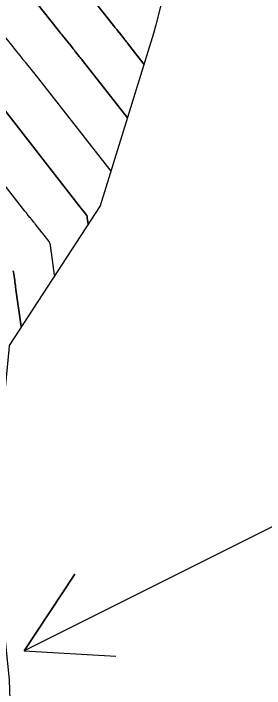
# Model space of a CAD drawing. Extents: x 954385 to 988206, y 1868364 to 1924553.
# Drawn here: x 956035.4 to 956051.78, y 1922805.85 to 1922849.97 of the extents above; entities that cross this region are included whole.
import ezdxf

# ---------------------------------------------------------------- set-up
doc = ezdxf.new("R2010")
doc.units = 0
for name, color, linetype in [('16', 7, 'Continuous'), ('24', 7, 'Continuous'), ('26', 7, 'Continuous'), ('6', 7, 'Continuous'), ('7', 7, 'Continuous'), ('Default', 7, 'Continuous')]:
    doc.layers.add(name, color=color, linetype=linetype)

msp = doc.modelspace()

# ---------------------------------------------------------------- linework, layer by layer
at = {"layer": '16'}
for points in [[(956047.586, 1922860.643), (956044.686, 1922849.233), (956044.542, 1922848.665), (956041.051, 1922837.408), (956035.108, 1922828.281), (956035.087, 1922827.991), (956035.087, 1922827.989), (956034.683, 1922823.704), (956034.263, 1922814.615), (956034.269, 1922814.555), (956035.129, 1922806.412), (956035.25, 1922802.455)], [(956035.675, 1922857.068), (956042.013, 1922849.074), (956042.04, 1922849.04), (956042.068, 1922849.005), (956042.095, 1922848.971), (956042.123, 1922848.937), (956042.289, 1922848.731), (956042.313, 1922848.702), (956042.319, 1922848.694), (956042.617, 1922848.313), (956042.636, 1922848.289), (956042.656, 1922848.264), (956042.675, 1922848.24), (956042.695, 1922848.215), (956042.774, 1922848.118), (956042.793, 1922848.093), (956042.813, 1922848.069), (956042.832, 1922848.044), (956042.852, 1922848.02), (956043.918, 1922846.654)], [(956032.572, 1922856.137), (956038.344, 1922848.857), (956038.409, 1922848.775), (956038.474, 1922848.693), (956038.539, 1922848.612), (956038.605, 1922848.53), (956038.986, 1922848.06), (956039.014, 1922848.025), (956039.049, 1922847.981), (956039.063, 1922847.964), (956039.07, 1922847.955), (956039.295, 1922847.668), (956039.335, 1922847.617), (956039.375, 1922847.567), (956039.415, 1922847.516), (956039.455, 1922847.466), (956039.698, 1922847.166), (956039.752, 1922847.099), (956039.805, 1922847.032), (956039.859, 1922846.965), (956039.912, 1922846.897), (956042.834, 1922843.155)], [(956029.469, 1922855.206), (956034.675, 1922848.639), (956034.777, 1922848.51), (956034.88, 1922848.381), (956034.984, 1922848.253), (956035.087, 1922848.124), (956035.688, 1922847.382), (956035.733, 1922847.327), (956035.777, 1922847.271), (956035.788, 1922847.257), (956035.8, 1922847.244), (956035.811, 1922847.23), (956035.822, 1922847.216), (956036.019, 1922846.963), (956036.056, 1922846.916), (956036.093, 1922846.869), (956036.13, 1922846.823), (956036.167, 1922846.777), (956036.622, 1922846.215), (956036.71, 1922846.105), (956036.798, 1922845.996), (956036.885, 1922845.886), (956036.971, 1922845.775), (956041.749, 1922839.657)], [(956040.272, 1922836.21), (956040.216, 1922836.601), (956040.212, 1922836.634), (956040.207, 1922836.667), (956040.199, 1922836.732), (956040.196, 1922836.748), (956040.191, 1922836.763), (956040.184, 1922836.777), (956040.175, 1922836.791), (956040.064, 1922836.933), (956040.058, 1922836.942), (956039.936, 1922837.096), (956039.914, 1922837.123), (956039.87, 1922837.179), (956039.848, 1922837.206), (956039.802, 1922837.264), (956039.791, 1922837.276), (956039.781, 1922837.289), (956039.771, 1922837.302), (956039.761, 1922837.315), (956034.031, 1922844.653)], [(956038.088, 1922832.858), (956037.878, 1922834.343), (956037.869, 1922834.405), (956037.86, 1922834.467), (956037.852, 1922834.529), (956037.844, 1922834.591), (956037.812, 1922834.839), (956037.8, 1922834.9), (956037.781, 1922834.957), (956037.754, 1922835.011), (956037.719, 1922835.062), (956037.31, 1922835.59), (956037.281, 1922835.628), (956037.274, 1922835.636), (956036.814, 1922836.222), (956036.786, 1922836.257), (956036.758, 1922836.292), (956036.73, 1922836.327), (956036.702, 1922836.362), (956036.59, 1922836.502), (956036.562, 1922836.537), (956036.534, 1922836.572), (956036.506, 1922836.607), (956036.478, 1922836.642), (956036.302, 1922836.861), (956036.263, 1922836.909), (956036.224, 1922836.957), (956036.186, 1922837.006), (956036.148, 1922837.055), (956031.091, 1922843.531)], [(956035.905, 1922829.505), (956035.539, 1922832.084), (956035.524, 1922832.192), (956035.509, 1922832.3), (956035.495, 1922832.407), (956035.48, 1922832.515), (956035.424, 1922832.946), (956035.404, 1922833.052), (956035.37, 1922833.151)]]:
    msp.add_lwpolyline(points, dxfattribs=at)
at = {"layer": '24'}
msp.add_lwpolyline([(956047.586, 1922860.643), (956044.686, 1922849.233), (956044.542, 1922848.665), (956041.051, 1922837.408), (956035.108, 1922828.281), (956035.087, 1922827.991), (956035.087, 1922827.989), (956034.683, 1922823.704), (956034.263, 1922814.615), (956034.269, 1922814.555), (956035.129, 1922806.412), (956035.25, 1922802.455)], dxfattribs=at)
at = {"layer": '26'}
msp.add_lwpolyline([(956157.131, 1922868.928), (956036.097, 1922808.327), (956039.4, 1922813.336), (956036.097, 1922808.327), (956042.086, 1922807.971)], dxfattribs=at)
at = {"layer": '6'}
msp.add_lwpolyline([(956029.47, 1922855.206), (956034.673, 1922848.64), (956034.776, 1922848.51), (956034.879, 1922848.381), (956034.982, 1922848.253), (956035.086, 1922848.124), (956035.687, 1922847.382), (956035.731, 1922847.327), (956035.776, 1922847.271), (956035.787, 1922847.257), (956035.798, 1922847.243), (956035.809, 1922847.23), (956035.82, 1922847.216), (956036.019, 1922846.963), (956036.055, 1922846.916), (956036.092, 1922846.869), (956036.13, 1922846.823), (956036.167, 1922846.777), (956036.622, 1922846.215), (956036.71, 1922846.105), (956036.797, 1922845.996), (956036.884, 1922845.886), (956036.971, 1922845.775), (956041.749, 1922839.657)], dxfattribs=at)
at = {"layer": '7'}
for points in [[(956043.918, 1922846.654), (956042.851, 1922848.02), (956042.832, 1922848.044), (956042.813, 1922848.069), (956042.793, 1922848.093), (956042.773, 1922848.118), (956042.695, 1922848.215), (956042.675, 1922848.24), (956042.655, 1922848.264), (956042.636, 1922848.289), (956042.616, 1922848.313), (956042.318, 1922848.694), (956042.306, 1922848.709), (956042.282, 1922848.739), (956042.122, 1922848.937), (956042.094, 1922848.971), (956042.066, 1922849.006), (956042.039, 1922849.04), (956042.011, 1922849.074), (956035.676, 1922857.068)], [(956042.833, 1922843.155), (956039.911, 1922846.897), (956039.858, 1922846.965), (956039.805, 1922847.032), (956039.751, 1922847.099), (956039.698, 1922847.166), (956039.455, 1922847.466), (956039.414, 1922847.516), (956039.374, 1922847.567), (956039.334, 1922847.617), (956039.294, 1922847.668), (956039.069, 1922847.955), (956039.055, 1922847.973), (956039.041, 1922847.99), (956038.984, 1922848.06), (956038.604, 1922848.531), (956038.538, 1922848.612), (956038.473, 1922848.693), (956038.407, 1922848.775), (956038.342, 1922848.857), (956032.573, 1922856.137)], [(956034.031, 1922844.653), (956039.761, 1922837.315), (956039.771, 1922837.302), (956039.781, 1922837.29), (956039.791, 1922837.277), (956039.801, 1922837.264), (956039.855, 1922837.197), (956039.877, 1922837.17), (956039.914, 1922837.124), (956039.936, 1922837.096), (956040.059, 1922836.94), (956040.174, 1922836.791), (956040.183, 1922836.778), (956040.191, 1922836.763), (956040.196, 1922836.748), (956040.199, 1922836.732), (956040.207, 1922836.667), (956040.212, 1922836.634), (956040.216, 1922836.602), (956040.272, 1922836.211)], [(956038.088, 1922832.858), (956037.877, 1922834.343), (956037.869, 1922834.405), (956037.86, 1922834.467), (956037.852, 1922834.529), (956037.844, 1922834.591), (956037.811, 1922834.84), (956037.8, 1922834.9), (956037.78, 1922834.957), (956037.753, 1922835.012), (956037.719, 1922835.063), (956037.306, 1922835.595), (956037.277, 1922835.632), (956037.274, 1922835.636), (956036.813, 1922836.222), (956036.786, 1922836.257), (956036.758, 1922836.293), (956036.73, 1922836.328), (956036.702, 1922836.363), (956036.59, 1922836.502), (956036.562, 1922836.537), (956036.534, 1922836.572), (956036.506, 1922836.607), (956036.478, 1922836.642), (956036.301, 1922836.861), (956036.263, 1922836.909), (956036.224, 1922836.958), (956036.186, 1922837.006), (956036.148, 1922837.055), (956031.09, 1922843.531)], [(956035.37, 1922833.152), (956035.404, 1922833.052), (956035.424, 1922832.947), (956035.48, 1922832.516), (956035.494, 1922832.408), (956035.509, 1922832.3), (956035.524, 1922832.192), (956035.539, 1922832.085), (956035.905, 1922829.505)]]:
    msp.add_lwpolyline(points, dxfattribs=at)
at = {"layer": 'Default'}
msp.add_arc((955068.332, 1922107.114), 1145.916, 31.460692, 46.414195, dxfattribs=at)

doc.saveas('drawing.dxf')
